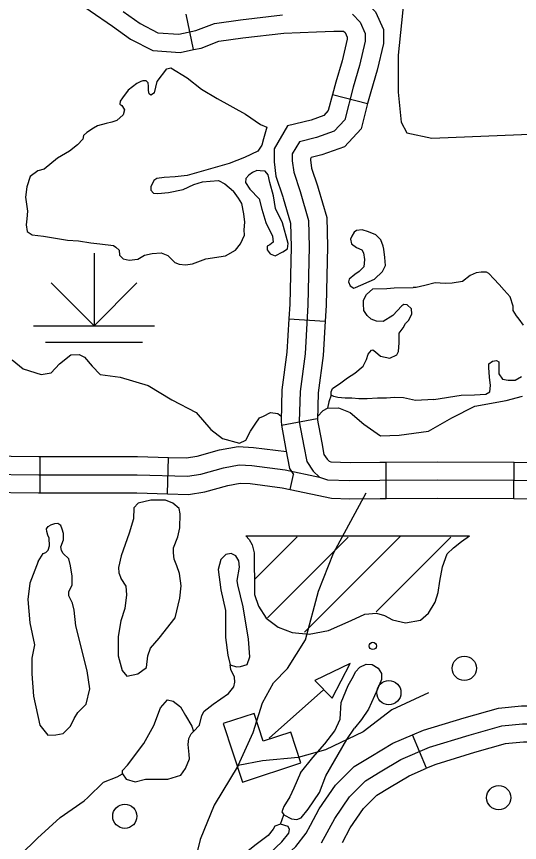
# Model space of a CAD drawing. Extents: x 22866 to 28196, y 1324810 to 1328105.
# Drawn here: x 25504.7 to 25554.6, y 1326058.9 to 1326140.7 of the extents above; entities that cross this region are included whole.
import ezdxf

# ---------------------------------------------------------------- set-up
doc = ezdxf.new("R2010")
doc.units = 0
for name, color, linetype in [('Level 31', 7, 'Continuous'), ('Level 32', 7, 'Continuous'), ('Level 34', 7, 'Continuous'), ('Level 35', 7, 'Continuous'), ('Level 44', 7, 'Continuous'), ('Level 45', 7, 'Continuous'), ('Level 56', 7, 'Continuous'), ('Level 57', 7, 'Continuous'), ('Level 58', 7, 'Continuous')]:
    doc.layers.add(name, color=color, linetype=linetype)

msp = doc.modelspace()

# ---------------------------------------------------------------- linework, layer by layer
at = {"layer": 'Level 31'}
msp.add_line((25545.389, 1326066.242), (25543.977, 1326069.554), dxfattribs=at)
for points in [[(25545.688, 1326068.327), (25549.62, 1326069.521), (25552.851, 1326070.435), (25554.887, 1326070.646), (25557.274, 1326070.646), (25561.838, 1326070.365), (25565.981, 1326070.013), (25570.44, 1326069.978), (25573.249, 1326070.189), (25576.198, 1326070.822), (25580.551, 1326073.07), (25585.537, 1326075.46), (25589.68, 1326077.92), (25594.946, 1326081.082), (25598.667, 1326083.893), (25601.265, 1326085.721), (25608.498, 1326091.343), (25612.075, 1326094.176)], [(25543.977, 1326069.554), (25545.072, 1326070.021), (25549.114, 1326071.249), (25552.51, 1326072.21), (25554.794, 1326072.446), (25556.955, 1326072.446)], [(25533.869, 1326060.595), (25534.739, 1326062.219), (25536.364, 1326064.581), (25538.212, 1326066.431), (25539.845, 1326067.427), (25542.028, 1326068.724), (25543.977, 1326069.554)], [(25556.955, 1326068.846), (25554.98, 1326068.846), (25553.191, 1326068.66), (25550.127, 1326067.794), (25546.305, 1326066.632), (25545.389, 1326066.242)], [(25534.98, 1326058.857), (25536.279, 1326061.281), (25537.754, 1326063.425), (25539.334, 1326065.006), (25540.773, 1326065.885), (25542.845, 1326067.114), (25545.688, 1326068.327)], [(25537.043, 1326058.895), (25537.819, 1326060.343), (25539.144, 1326062.269), (25540.455, 1326063.581), (25541.702, 1326064.342), (25543.661, 1326065.505), (25545.389, 1326066.242)], [(25524.951, 1326053.178), (25526.783, 1326054.348), (25531.007, 1326057.177), (25532.437, 1326058.487), (25533.461, 1326059.833), (25533.869, 1326060.595)]]:
    msp.add_lwpolyline(points, dxfattribs=at)
at = {"layer": 'Level 32'}
for p, q in [((25530.992, 1326100.245), (25534.531, 1326100.912)), ((25507.075, 1326093.525), (25507.075, 1326097.125)), ((25519.697, 1326093.439), (25519.799, 1326097.039)), ((25541.385, 1326092.984), (25541.363, 1326096.585)), ((25554.04, 1326092.98), (25554.057, 1326096.581)), ((25531.87, 1326093.871), (25532.187, 1326095.364))]:
    msp.add_line(p, q, dxfattribs=at)
for points in [[(25532.761, 1326100.578), (25533.218, 1326098.154), (25533.499, 1326096.643), (25534.131, 1326095.694), (25534.762, 1326095.097), (25535.57, 1326094.816), (25537.782, 1326094.745), (25540.756, 1326094.78), (25546.478, 1326094.816), (25561.645, 1326094.745), (25573.909, 1326094.851)], [(25534.53, 1326100.912), (25534.987, 1326098.485), (25535.201, 1326097.334), (25535.516, 1326096.862), (25535.719, 1326096.67), (25535.902, 1326096.606), (25537.8, 1326096.546), (25540.739, 1326096.581), (25541.363, 1326096.585)], [(25530.992, 1326100.245), (25531.448, 1326097.823), (25531.796, 1326095.952), (25532.187, 1326095.364)], [(25519.799, 1326097.039), (25521.565, 1326096.989), (25522.629, 1326097.157), (25524.856, 1326097.784), (25526.694, 1326098.118), (25528.235, 1326098.033), (25531.487, 1326097.617)], [(25494.57, 1326097.449), (25496.636, 1326097.265), (25501.413, 1326097.196), (25506.947, 1326097.125), (25507.075, 1326097.125)], [(25507.075, 1326097.125), (25516.721, 1326097.125), (25519.799, 1326097.039)], [(25541.363, 1326096.585), (25546.477, 1326096.616), (25554.056, 1326096.581)], [(25554.056, 1326096.581), (25561.642, 1326096.546), (25566.707, 1326096.589)], [(25494.251, 1326093.862), (25496.45, 1326093.667), (25501.364, 1326093.595), (25506.924, 1326093.525), (25507.075, 1326093.525)], [(25519.697, 1326093.439), (25521.797, 1326093.38), (25523.401, 1326093.634), (25525.668, 1326094.272), (25526.92, 1326094.5), (25527.906, 1326094.445), (25531.069, 1326094.041), (25531.87, 1326093.871)], [(25531.87, 1326093.871), (25535.96, 1326093.002)], [(25507.075, 1326093.525), (25516.67, 1326093.525), (25519.697, 1326093.439)], [(25535.96, 1326093.002), (25537.764, 1326092.945), (25540.772, 1326092.98), (25541.385, 1326092.984)], [(25541.385, 1326092.984), (25546.48, 1326093.015), (25554.04, 1326092.98)], [(25554.04, 1326092.98), (25561.649, 1326092.945), (25566.738, 1326092.989)]]:
    msp.add_lwpolyline(points, dxfattribs=at)
at = {"layer": 'Level 34'}
for points in [[(25526.719, 1326066.527), (25528.188, 1326069.776), (25529.116, 1326072.716), (25530.198, 1326074.727), (25531.589, 1326076.12), (25533.367, 1326078.982), (25534.681, 1326083.779), (25536.15, 1326087.57), (25539.396, 1326093.527)], [(25545.569, 1326073.732), (25541.947, 1326072.02), (25539.087, 1326069.853), (25535.377, 1326068.074), (25532.671, 1326067.3), (25529.116, 1326066.991), (25526.719, 1326066.527)], [(25526.719, 1326066.527), (25524.323, 1326062.581), (25522.932, 1326059.177), (25522.468, 1326057.32), (25522.159, 1326054.69), (25521.618, 1326051.595), (25521.154, 1326050.048), (25520.227, 1326048.887), (25519.995, 1326047.34), (25520.304, 1326045.561), (25521.695, 1326041.228), (25522.236, 1326039.093)]]:
    msp.add_lwpolyline(points, dxfattribs=at)
at = {"layer": 'Level 35'}
for points in [[(25543.129, 1326142.392), (25542.554, 1326136.897), (25542.554, 1326133.235), (25542.867, 1326130.252), (25543.443, 1326129.205), (25545.9, 1326128.682), (25556.407, 1326129.101), (25558.342, 1326129.258), (25559.021, 1326129.572), (25559.335, 1326130.932), (25558.812, 1326135.642), (25558.394, 1326138.31), (25557.139, 1326140.613), (25553.114, 1326145.584), (25552.486, 1326146.055), (25551.284, 1326145.95), (25549.873, 1326145.427), (25545.9, 1326143.857), (25543.704, 1326143.072), (25543.077, 1326142.392)], [(25518.427, 1326133.151), (25518.663, 1326134.276), (25519.63, 1326135.558), (25520.022, 1326135.636), (25521.642, 1326134.642), (25523.08, 1326133.517), (25524.622, 1326132.601), (25527.419, 1326131.058), (25528.935, 1326130.011), (25529.536, 1326129.776), (25529.223, 1326128.598), (25529.066, 1326127.97), (25528.647, 1326127.369), (25527.341, 1326126.741), (25525.825, 1326126.165), (25523.054, 1326125.38), (25521.642, 1326124.962), (25520.466, 1326124.857), (25519.368, 1326124.779), (25518.637, 1326124.674), (25518.349, 1326124.491), (25518.061, 1326123.837), (25518.061, 1326123.523), (25518.297, 1326123.235), (25518.741, 1326123.183), (25519.813, 1326123.287), (25521.25, 1326123.601), (25522.322, 1326124.072), (25523.158, 1326124.36), (25523.916, 1326124.412), (25524.753, 1326124.465), (25525.38, 1326124.151), (25526.243, 1326123.418)], [(25518.427, 1326133.151), (25518.035, 1326132.941), (25517.878, 1326133.072), (25517.8, 1326133.386), (25517.8, 1326133.831), (25517.774, 1326134.171), (25517.591, 1326134.354), (25517.251, 1326134.354), (25517.042, 1326134.276), (25516.676, 1326134.092), (25515.787, 1326133.412), (25515.239, 1326132.654), (25515.003, 1326132.34), (25514.977, 1326132.052), (25515.16, 1326131.895), (25515.239, 1326131.816), (25515.421, 1326131.476), (25515.291, 1326130.979), (25514.663, 1326130.43), (25514.167, 1326130.273), (25513.618, 1326130.142), (25512.758, 1326129.88), (25512.363, 1326129.671), (25511.71, 1326129.226), (25511.37, 1326128.938)], [(25511.37, 1326128.938), (25511.322, 1326128.572)], [(25511.322, 1326128.572), (25510.771, 1326128.023), (25509.987, 1326127.395), (25508.785, 1326126.688), (25507.478, 1326125.59), (25506.851, 1326125.433), (25506.093, 1326124.883), (25505.753, 1326123.863), (25505.622, 1326122.816), (25505.831, 1326121.43), (25505.753, 1326120.671), (25505.701, 1326120.096), (25505.779, 1326119.415), (25506.276, 1326119.101), (25507.4, 1326118.971), (25509.778, 1326118.552), (25510.876, 1326118.508), (25512.105, 1326118.298), (25512.993, 1326118.22), (25514.352, 1326118.037), (25514.562, 1326117.88), (25514.901, 1326117.592), (25514.954, 1326117.095), (25515.32, 1326116.728), (25515.895, 1326116.598), (25516.757, 1326116.676), (25517.411, 1326117.069), (25518.195, 1326117.252), (25519.083, 1326117.304), (25519.737, 1326117.042), (25520.443, 1326116.362), (25520.861, 1326116.179), (25521.488, 1326116.127), (25522.194, 1326116.231), (25523.501, 1326116.702), (25525.461, 1326117.016), (25526.428, 1326117.566), (25526.951, 1326118.194), (25527.343, 1326119.057), (25527.317, 1326119.606), (25527.369, 1326120.365), (25527.265, 1326121.176), (25527.056, 1326122.196), (25526.742, 1326122.72), (25526.243, 1326123.418)], [(25529.442, 1326120.313), (25530.119, 1326118.979), (25530.172, 1326118.377), (25529.858, 1326118.116), (25529.597, 1326117.985), (25529.57, 1326117.619), (25529.884, 1326117.226), (25530.381, 1326117.017), (25531.139, 1326117.409), (25531.583, 1326117.723), (25531.662, 1326118.247), (25531.113, 1326120.287), (25530.407, 1326121.7), (25530.198, 1326122.956), (25529.832, 1326124.29), (25529.675, 1326125.049), (25529.387, 1326125.415), (25528.891, 1326125.441), (25528.551, 1326125.468), (25528.133, 1326125.284), (25527.767, 1326125.023), (25527.479, 1326124.683), (25527.427, 1326124.29), (25527.871, 1326123.61), (25528.786, 1326122.668), (25529.048, 1326121.648), (25529.442, 1326120.313)], [(25538.334, 1326113.882), (25540.235, 1326114.715), (25541.019, 1326115.473), (25541.307, 1326116.049), (25541.254, 1326116.834), (25541.15, 1326117.671), (25541.097, 1326117.985), (25540.862, 1326118.587), (25540.366, 1326119.11), (25539.634, 1326119.398), (25539.006, 1326119.581), (25538.431, 1326119.529), (25538.222, 1326119.345), (25537.987, 1326118.953), (25537.856, 1326118.665), (25537.935, 1326118.22), (25538.431, 1326117.854), (25538.98, 1326117.619), (25539.137, 1326117.305), (25539.216, 1326116.651), (25539.163, 1326115.918), (25538.719, 1326115.447), (25538.275, 1326115.159), (25537.726, 1326114.689), (25537.647, 1326114.453), (25537.804, 1326114.034), (25538.17, 1326113.825), (25538.334, 1326113.882)], [(25554.995, 1326110.149), (25554.577, 1326110.725), (25554.316, 1326111.065), (25553.976, 1326111.615), (25553.976, 1326112.033), (25553.662, 1326112.949), (25553.087, 1326113.629), (25552.591, 1326114.178), (25552.068, 1326114.728), (25551.571, 1326115.251), (25551.336, 1326115.408), (25550.813, 1326115.408), (25550.316, 1326115.33), (25549.715, 1326115.068), (25548.957, 1326114.466), (25547.938, 1326114.309), (25547.232, 1326114.283), (25546.239, 1326114.335), (25545.219, 1326114.074), (25544.357, 1326113.891), (25544.069, 1326113.891)], [(25541.07, 1326110.514), (25540.41, 1326110.542), (25539.887, 1326110.725), (25539.495, 1326111.117), (25539.155, 1326111.615), (25539.129, 1326112.269), (25539.129, 1326112.635), (25539.417, 1326113.184), (25540.07, 1326113.76), (25541.44, 1326113.786)], [(25541.44, 1326113.786), (25542.187, 1326113.838), (25544.069, 1326113.891)], [(25546.108, 1326102.772), (25544.279, 1326102.693), (25543.102, 1326102.955), (25542.214, 1326102.981), (25541.429, 1326102.929), (25540.515, 1326102.929), (25539.495, 1326102.85), (25538.685, 1326102.85), (25537.979, 1326102.902), (25537.326, 1326102.902), (25536.594, 1326102.981), (25536.176, 1326103.086), (25535.94, 1326103.216), (25535.94, 1326103.556), (25536.045, 1326103.87), (25536.881, 1326104.446), (25537.535, 1326104.917), (25538.267, 1326105.388), (25539.103, 1326106.094), (25539.443, 1326106.748), (25539.6, 1326107.272), (25539.94, 1326107.664), (25540.044, 1326107.716), (25540.332, 1326107.507), (25540.828, 1326107.062), (25541.743, 1326106.879), (25542.423, 1326107.219), (25542.606, 1326107.533), (25542.684, 1326108.397), (25542.684, 1326109.103), (25542.684, 1326109.365), (25543.05, 1326109.888), (25543.311, 1326110.306), (25543.625, 1326110.647), (25543.939, 1326111.274), (25543.886, 1326111.771), (25543.468, 1326112.164), (25543.128, 1326112.19)], [(25543.128, 1326112.19), (25542.945, 1326112.059), (25542.031, 1326111.091), (25541.07, 1326110.514)], [(25504.297, 1326106.722), (25505.395, 1326105.833), (25507.172, 1326105.257), (25508.166, 1326105.414), (25509.002, 1326106.304), (25510.1, 1326107.193), (25510.936, 1326107.245), (25511.459, 1326106.984), (25512.243, 1326106.094), (25513.027, 1326105.257), (25515.014, 1326104.995), (25517.785, 1326104.158), (25520.137, 1326102.745), (25522.542, 1326101.49), (25524.006, 1326099.815), (25525.156, 1326098.926), (25526.829, 1326098.455), (25527.456, 1326098.769), (25527.926, 1326099.658), (25528.397, 1326100.338), (25528.815, 1326100.966), (25529.233, 1326101.123), (25529.913, 1326101.49), (25530.645, 1326101.385), (25530.975, 1326101.114)], [(25546.108, 1326102.772), (25548.8, 1326103.216), (25550.134, 1326103.243), (25551.257, 1326103.321), (25551.65, 1326103.556), (25551.728, 1326104.184), (25551.623, 1326104.995), (25551.545, 1326105.963), (25551.571, 1326106.304), (25551.911, 1326106.565), (25552.329, 1326106.644), (25552.538, 1326106.513), (25552.564, 1326106.042), (25552.564, 1326105.336), (25552.904, 1326104.812), (25553.479, 1326104.681), (25554.159, 1326104.708), (25554.786, 1326105.074)], [(25535.94, 1326103.216), (25535.705, 1326102.562), (25535.557, 1326101.912)], [(25535.557, 1326101.912), (25536.646, 1326101.961), (25537.796, 1326101.49), (25539.155, 1326100.338), (25540.828, 1326099.187), (25542.658, 1326099.24), (25545.585, 1326099.658), (25547.886, 1326100.966), (25550.186, 1326102.118), (25553.27, 1326102.693), (25554.891, 1326103.112)], [(25534.577, 1326101.102), (25535.138, 1326101.703), (25535.557, 1326101.912)], [(25515.071, 1326085.037), (25515.568, 1326084.279), (25515.62, 1326083.415), (25515.464, 1326082.081), (25515.071, 1326080.851), (25514.81, 1326079.308), (25514.81, 1326077.372), (25515.202, 1326075.933), (25515.673, 1326075.383), (25516.744, 1326075.593), (25517.607, 1326076.22), (25517.764, 1326077.398), (25518.025, 1326078.157), (25518.888, 1326079.151), (25520.456, 1326081.165), (25520.926, 1326083.101), (25521.057, 1326084.331), (25520.9, 1326085.534), (25520.613, 1326086.319), (25520.351, 1326086.973), (25520.299, 1326087.575), (25520.299, 1326088.098), (25520.717, 1326089.171), (25520.926, 1326090.076), (25520.953, 1326091.463), (25520.848, 1326091.986), (25520.221, 1326092.509), (25519.515, 1326092.797), (25518.051, 1326092.823), (25516.797, 1326092.509), (25516.378, 1326092.038), (25516.326, 1326090.966), (25515.908, 1326089.553), (25515.098, 1326087.303), (25514.836, 1326086.152), (25514.862, 1326085.602), (25515.098, 1326085.001)], [(25506.866, 1326086.724), (25506.054, 1326084.589), (25505.845, 1326082.967), (25506.054, 1326080.665), (25506.524, 1326078.467), (25506.263, 1326077.159), (25506.263, 1326075.589), (25506.42, 1326073.391), (25507.047, 1326070.514), (25507.831, 1326069.519), (25508.615, 1326069.572), (25509.347, 1326069.676), (25510.079, 1326070.409), (25510.445, 1326071.194), (25510.811, 1326071.769), (25511.647, 1326072.607), (25512.013, 1326074.124), (25511.752, 1326075.903), (25510.602, 1326080.351), (25510.445, 1326081.92), (25510.288, 1326082.601), (25509.922, 1326083.333), (25509.922, 1326083.752), (25510.236, 1326084.38), (25510.236, 1326085.269), (25510.079, 1326086.316), (25509.922, 1326086.996), (25509.347, 1326087.519), (25509.19, 1326087.833), (25509.138, 1326088.199), (25509.399, 1326088.88), (25509.399, 1326089.508), (25509.243, 1326089.926), (25509.138, 1326090.292), (25508.824, 1326090.502), (25508.511, 1326090.449), (25508.093, 1326090.345)], [(25506.866, 1326086.724), (25507.387, 1326087.519), (25507.648, 1326087.624), (25507.883, 1326087.859), (25508.014, 1326088.278), (25507.962, 1326089.037), (25507.831, 1326089.351), (25507.727, 1326089.691), (25507.7, 1326089.978), (25507.883, 1326090.188), (25508.093, 1326090.345)], [(25525.916, 1326076.483), (25526.543, 1326076.292), (25526.936, 1326076.318), (25527.589, 1326076.527), (25527.85, 1326077.286), (25527.72, 1326079.039), (25527.197, 1326082.231), (25526.674, 1326084.429), (25526.622, 1326084.847), (25526.831, 1326086.156), (25526.779, 1326086.783), (25526.491, 1326087.307), (25526.021, 1326087.516), (25525.472, 1326087.411), (25524.975, 1326086.914), (25524.714, 1326085.946), (25525.001, 1326083.932), (25525.446, 1326081.891), (25525.446, 1326079.196), (25525.681, 1326077.443), (25525.916, 1326076.483)], [(25532.899, 1326065.781), (25534.101, 1326067.298), (25535.304, 1326068.659), (25536.297, 1326069.941), (25536.82, 1326071.118), (25536.924, 1326072.767), (25537.604, 1326074.441), (25538.127, 1326075.383), (25538.336, 1326075.802), (25538.78, 1326076.273), (25539.381, 1326076.56), (25539.982, 1326076.534), (25540.584, 1326076.168), (25540.923, 1326075.645), (25540.923, 1326075.043), (25540.531, 1326074.075), (25539.616, 1326072.113), (25538.937, 1326071.092), (25538.234, 1326070.21)], [(25522.273, 1326069.899), (25522.858, 1326070.517), (25523.119, 1326071.459), (25523.328, 1326071.904), (25524.243, 1326072.584), (25525.759, 1326073.657), (25526.282, 1326074.311), (25526.361, 1326074.782), (25526.334, 1326075.279), (25525.995, 1326076.038), (25525.916, 1326076.483)], [(25515.239, 1326065.703), (25515.226, 1326066.017), (25515.748, 1326066.54), (25517.369, 1326068.686), (25518.336, 1326070.491), (25519.016, 1326072.218), (25519.693, 1326073.027)], [(25519.693, 1326073.027), (25520.27, 1326072.898), (25520.976, 1326072.349), (25521.473, 1326071.485), (25522.126, 1326070.413), (25522.273, 1326069.899)], [(25532.899, 1326065.781), (25532.222, 1326064.271), (25531.83, 1326063.408), (25531.229, 1326062.466), (25531.046, 1326061.943), (25531.23, 1326061.635), (25532.009, 1326061.25), (25532.507, 1326061.184), (25532.957, 1326061.334), (25533.633, 1326062.18), (25534.757, 1326063.852), (25535.411, 1326065.501), (25537.476, 1326069.111), (25538.234, 1326070.21)], [(25515.239, 1326065.703), (25515.591, 1326065.18), (25516.506, 1326064.892), (25517.526, 1326065.18), (25518.467, 1326065.18), (25519.747, 1326065.18), (25521.028, 1326065.572), (25521.499, 1326066.226), (25521.865, 1326067.168), (25521.839, 1326067.613), (25521.76, 1326068.607), (25521.812, 1326069.183), (25522.048, 1326069.654), (25522.273, 1326069.899)], [(25498.912, 1326055.054), (25500.34, 1326055.133), (25501.856, 1326055.394), (25505.097, 1326057.645), (25506.822, 1326059.319), (25509.07, 1326061.36), (25511.422, 1326063.034), (25511.788, 1326063.348), (25513.357, 1326064.866), (25514.716, 1326065.389), (25515.239, 1326065.703)], [(25530.917, 1326060.697), (25531.23, 1326061.635)], [(25525.664, 1326055.072), (25526.003, 1326054.81), (25526.474, 1326055.046), (25528.277, 1326056.668), (25529.82, 1326057.793), (25531.048, 1326058.944), (25531.728, 1326059.808), (25531.806, 1326060.174), (25531.675, 1326060.462), (25530.917, 1326060.697), (25530.342, 1326060.514), (25530.186, 1326060.226), (25529.689, 1326059.598), (25528.487, 1326058.683), (25526.918, 1326057.453), (25526.343, 1326056.903), (25526.108, 1326056.432), (25525.611, 1326056.223), (25525.219, 1326055.961), (25525.115, 1326055.621), (25525.664, 1326055.072)]]:
    msp.add_lwpolyline(points, dxfattribs=at)
at = {"layer": 'Level 44'}
for p, q in [((25512.418, 1326117.284), (25512.418, 1326110.083)), ((25512.418, 1326110.083), (25508.175, 1326114.327)), ((25512.418, 1326110.083), (25516.662, 1326114.327)), ((25506.417, 1326110.083), (25518.419, 1326110.083)), ((25507.617, 1326108.447), (25517.219, 1326108.447))]:
    msp.add_line(p, q, dxfattribs=at)
at = {"layer": 'Level 45'}
for p, q in [((25522.292, 1326137.441), (25521.557, 1326140.966)), ((25536.061, 1326133.002), (25539.545, 1326132.094)), ((25531.734, 1326110.766), (25535.328, 1326110.557))]:
    msp.add_line(p, q, dxfattribs=at)
for points in [[(25509.825, 1326142.844), (25514.256, 1326139.754), (25516.036, 1326138.492), (25518.235, 1326137.347), (25520.964, 1326137.165), (25522.292, 1326137.441)], [(25534.324, 1326142.812), (25536.108, 1326142.886), (25537.607, 1326142.886), (25538.944, 1326142.589), (25540.328, 1326141.204), (25541.106, 1326139.424), (25541.106, 1326138.066), (25540.485, 1326135.425), (25539.847, 1326133.253), (25539.545, 1326132.094)], [(25515.291, 1326141.226), (25516.976, 1326140.032), (25518.732, 1326139.118), (25520.838, 1326138.977), (25522.524, 1326139.329), (25524.349, 1326140.032), (25526.947, 1326140.383), (25531.09, 1326140.875)], [(25538.042, 1326140.945), (25538.814, 1326140.172), (25539.306, 1326139.048), (25539.306, 1326138.275), (25538.744, 1326135.885), (25538.112, 1326133.734), (25537.269, 1326130.501), (25536.216, 1326129.377), (25534.461, 1326128.744), (25532.775, 1326128.323), (25532.073, 1326127.128), (25532.073, 1326126.425), (25532.214, 1326125.301), (25532.846, 1326123.403), (25533.688, 1326120.522), (25533.758, 1326117.922), (25533.618, 1326112.159), (25533.337, 1326107.309), (25532.846, 1326103.585), (25532.761, 1326100.578)], [(25522.292, 1326137.441), (25523.034, 1326137.596), (25524.799, 1326138.276), (25527.174, 1326138.597), (25531.234, 1326139.079), (25534.474, 1326139.214)], [(25534.474, 1326139.214), (25536.183, 1326139.285), (25537.155, 1326139.285), (25537.3, 1326139.14), (25537.505, 1326138.671), (25537.505, 1326138.483), (25537.003, 1326136.345), (25536.377, 1326134.215), (25536.061, 1326133.002)], [(25536.061, 1326133.002), (25535.643, 1326131.398), (25535.198, 1326130.924), (25533.936, 1326130.469), (25531.606, 1326129.886), (25530.273, 1326127.618), (25530.273, 1326126.313), (25530.449, 1326124.901), (25531.127, 1326122.866), (25531.172, 1326122.713)], [(25539.545, 1326132.094), (25538.896, 1326129.605), (25537.234, 1326127.83), (25534.985, 1326127.02), (25533.945, 1326126.76), (25533.873, 1326126.638), (25533.873, 1326126.537), (25533.978, 1326125.701), (25534.564, 1326123.94), (25534.628, 1326123.723)], [(25534.628, 1326123.723), (25535.481, 1326120.803), (25535.559, 1326117.924), (25535.417, 1326112.085), (25535.329, 1326110.557)], [(25531.172, 1326122.712), (25531.895, 1326120.24), (25531.957, 1326117.919), (25531.819, 1326112.233), (25531.734, 1326110.766)], [(25531.734, 1326110.766), (25531.544, 1326107.479), (25531.049, 1326103.728), (25530.962, 1326100.629), (25530.992, 1326100.245)], [(25535.328, 1326110.557), (25535.131, 1326107.139), (25534.643, 1326103.441), (25534.566, 1326100.721)]]:
    msp.add_lwpolyline(points, dxfattribs=at)
at = {"layer": 'Level 56'}
for centre in [(25549.132, 1326076.15), (25541.648, 1326073.74), (25552.54, 1326063.333), (25515.467, 1326061.492)]:
    msp.add_circle(centre, 1.2, dxfattribs=at)
at = {"layer": 'Level 57'}
for p, q in [((25527.471, 1326089.27), (25549.651, 1326089.27)), ((25528.384, 1326085.01), (25532.56, 1326089.185)), ((25529.621, 1326081.155), (25537.624, 1326089.158)), ((25533.278, 1326079.719), (25542.755, 1326089.196)), ((25540.38, 1326081.73), (25547.803, 1326089.152))]:
    msp.add_line(p, q, dxfattribs=at)
msp.add_lwpolyline([(25527.471, 1326089.27), (25527.786, 1326088.922), (25528.084, 1326088.392), (25528.283, 1326087.597), (25528.283, 1326086.404), (25528.316, 1326084.846), (25528.316, 1326083.454), (25528.714, 1326082.295), (25529.476, 1326081.102), (25530.669, 1326080.24), (25532.061, 1326079.71), (25533.751, 1326079.544), (25535.673, 1326079.909), (25537.893, 1326080.903), (25539.252, 1326081.499), (25540.411, 1326081.599), (25541.207, 1326081.367), (25542.002, 1326080.969), (25543.294, 1326080.671), (25544.786, 1326080.936), (25545.581, 1326081.599), (25546.244, 1326082.692), (25546.542, 1326083.653), (25546.708, 1326084.78), (25546.973, 1326086.205), (25547.437, 1326087.497), (25548.066, 1326088.094), (25548.862, 1326088.723), (25549.651, 1326089.27)], dxfattribs=at)
at = {"layer": 'Level 58'}
msp.add_line((25535.173, 1326074.003), (25529.793, 1326069.216), dxfattribs=at)
msp.add_lwpolyline([(25492.181, 1326095.836), (25493.383, 1326095.747), (25496.543, 1326095.466), (25501.388, 1326095.395), (25506.935, 1326095.325), (25516.696, 1326095.325), (25521.681, 1326095.185), (25523.015, 1326095.395), (25525.262, 1326096.028), (25526.807, 1326096.309), (25528.071, 1326096.239), (25531.371, 1326095.817), (25534.762, 1326095.097)], dxfattribs=at)
for points in [[(25534.317, 1326074.949), (25536.026, 1326073.195), (25537.802, 1326076.635)], [(25527.125, 1326064.881), (25532.92, 1326066.775), (25531.921, 1326069.833), (25529.179, 1326068.936), (25528.284, 1326071.674), (25525.23, 1326070.676)]]:
    msp.add_lwpolyline(points, close=True, dxfattribs=at)
msp.add_circle((25540.056, 1326078.364), 0.36, dxfattribs=at)

doc.saveas('drawing.dxf')
